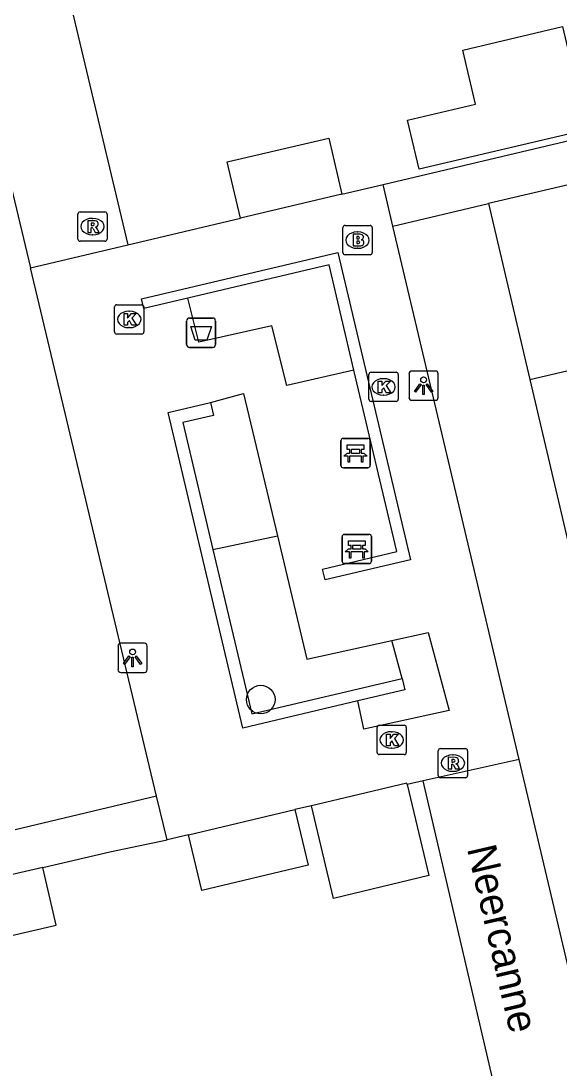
# Model space of a CAD drawing. Extents: x 158038 to 159242, y 380133 to 381214.
# Drawn here: x 158951.49 to 158969.87, y 380909.34 to 380945.12 of the extents above; entities that cross this region are included whole.
import ezdxf

# ---------------------------------------------------------------- set-up
doc = ezdxf.new("R2010")
doc.units = 0
for name, color, linetype in [('IMGEO_Afvalbak', 7, 'Continuous'), ('IMGEO_Bank', 7, 'Continuous'), ('IMGEO_Boom', 7, 'Continuous'), ('IMGEO_Brandkraan', 7, 'Continuous'), ('IMGEO_Groenvoorziening', 7, 'Continuous'), ('IMGEO_Kolk', 7, 'Continuous'), ('IMGEO_Lichtpunt', 7, 'Continuous'), ('IMGEO_Muur', 7, 'Continuous'), ('IMGEO_Openbare_ruimte_label', 7, 'Continuous'), ('IMGEO_Pand', 7, 'Continuous'), ('IMGEO_Rioolput', 7, 'Continuous'), ('IMGEO_Voetpad_open', 7, 'Continuous')]:
    doc.layers.add(name, color=color, linetype=linetype)

msp = doc.modelspace()

# ---------------------------------------------------------------- linework, layer by layer
at = {"layer": 'IMGEO_Afvalbak'}
for p, q in [((158957.145, 380934.069), (158957.145, 380934.869)), ((158957.145, 380934.869), (158957.145, 380934.069)), ((158957.245, 380934.969), (158958.035, 380934.969)), ((158958.035, 380934.969), (158957.245, 380934.969)), ((158958.135, 380934.869), (158958.135, 380934.069)), ((158958.135, 380934.069), (158958.135, 380934.869)), ((158958.035, 380933.969), (158957.245, 380933.969)), ((158957.245, 380933.969), (158958.035, 380933.969))]:
    msp.add_line(p, q, dxfattribs=at)
msp.add_lwpolyline([(158957.288, 380934.683), (158957.992, 380934.683), (158957.843, 380934.213), (158957.437, 380934.213), (158957.288, 380934.683)], dxfattribs=at)
for centre, start, end in [((158957.245, 380934.869), 90, 180), ((158957.245, 380934.869), 90, 180), ((158958.035, 380934.869), 0, 90), ((158958.035, 380934.869), 360, 90), ((158957.245, 380934.069), 180, 270), ((158957.245, 380934.069), 180, 270), ((158958.035, 380934.069), 270, 0), ((158958.035, 380934.069), 270, 0)]:
    msp.add_arc(centre, 0.1, start, end, dxfattribs=at)
at = {"layer": 'IMGEO_Bank'}
for p, q in [((158962.492, 380930.857), (158963.333, 380930.857)), ((158963.333, 380930.857), (158962.492, 380930.857)), ((158962.417, 380929.932), (158962.417, 380930.773)), ((158962.417, 380930.773), (158962.417, 380929.932)), ((158962.726, 380930.363), (158962.726, 380930.469)), ((158962.77, 380930.469), (158962.77, 380930.363)), ((158963.058, 380930.475), (158962.776, 380930.475)), ((158963.064, 380930.363), (158963.064, 380930.469)), ((158963.108, 380930.469), (158963.108, 380930.363)), ((158963.417, 380930.782), (158963.417, 380929.941)), ((158963.417, 380929.941), (158963.417, 380930.782)), ((158963.114, 380930.255), (158962.721, 380930.255)), ((158962.776, 380930.357), (158963.058, 380930.357)), ((158963.342, 380929.857), (158962.501, 380929.857)), ((158962.501, 380929.857), (158963.342, 380929.857)), ((158962.461, 380926.654), (158962.461, 380927.495)), ((158962.461, 380927.495), (158962.461, 380926.654)), ((158962.536, 380927.579), (158963.377, 380927.579)), ((158963.377, 380927.579), (158962.536, 380927.579)), ((158963.461, 380927.504), (158963.461, 380926.663)), ((158963.461, 380926.663), (158963.461, 380927.504)), ((158963.158, 380926.977), (158962.765, 380926.977)), ((158962.77, 380927.085), (158962.77, 380927.191)), ((158962.814, 380927.191), (158962.814, 380927.085)), ((158963.102, 380927.197), (158962.82, 380927.197)), ((158962.82, 380927.079), (158963.102, 380927.079)), ((158963.108, 380927.085), (158963.108, 380927.191)), ((158963.152, 380927.191), (158963.152, 380927.085)), ((158963.386, 380926.579), (158962.545, 380926.579)), ((158962.545, 380926.579), (158963.386, 380926.579))]:
    msp.add_line(p, q, dxfattribs=at)
for points in [[(158962.72, 380930.475), (158962.634, 380930.475), (158962.634, 380930.636), (158963.197, 380930.636), (158963.197, 380930.475), (158963.114, 380930.475)], [(158962.664, 380930.255), (158962.522, 380930.255), (158962.634, 380930.357), (158962.72, 380930.357)], [(158962.714, 380930.248), (158962.714, 380930.041), (158962.671, 380930.041), (158962.671, 380930.248)], [(158963.114, 380930.357), (158963.197, 380930.357), (158963.309, 380930.255), (158963.17, 380930.255)], [(158963.164, 380930.248), (158963.164, 380930.041), (158963.12, 380930.041), (158963.12, 380930.248)], [(158962.764, 380927.197), (158962.678, 380927.197), (158962.678, 380927.358), (158963.241, 380927.358), (158963.241, 380927.197), (158963.158, 380927.197)], [(158962.708, 380926.977), (158962.566, 380926.977), (158962.678, 380927.079), (158962.764, 380927.079)], [(158962.758, 380926.97), (158962.758, 380926.763), (158962.715, 380926.763), (158962.715, 380926.97)], [(158963.158, 380927.079), (158963.241, 380927.079), (158963.353, 380926.977), (158963.214, 380926.977)], [(158963.208, 380926.97), (158963.208, 380926.763), (158963.164, 380926.763), (158963.164, 380926.97)]]:
    msp.add_lwpolyline(points, dxfattribs=at)
for centre, radius, start, end in [((158962.495, 380930.779), 0.0779, 92.4484, 184.2845), ((158962.495, 380930.779), 0.0779, 92.4484, 184.2845), ((158963.339, 380930.779), 0.0779, 2.4484, 94.2845), ((158963.339, 380930.779), 0.0779, 2.4484, 94.2845), ((158962.719, 380930.468), 0.00671, 2.8957, 87.1043), ((158962.776, 380930.468), 0.00671, 92.8957, 177.1043), ((158963.058, 380930.468), 0.00671, 2.8957, 87.1043), ((158963.115, 380930.468), 0.00671, 92.8957, 177.1043), ((158962.664, 380930.248), 0.00671, 2.8957, 87.1043), ((158962.721, 380930.248), 0.00671, 92.8957, 177.1043), ((158962.719, 380930.364), 0.00671, 272.8957, 357.1043), ((158962.776, 380930.364), 0.00671, 182.8957, 267.1043), ((158963.058, 380930.364), 0.00671, 272.8957, 357.1043), ((158963.115, 380930.364), 0.00671, 182.8957, 267.1043), ((158963.113, 380930.248), 0.00671, 2.8957, 87.1043), ((158963.17, 380930.248), 0.00671, 92.8957, 177.1043), ((158962.495, 380929.935), 0.0779, 182.4484, 274.2845), ((158962.495, 380929.935), 0.0779, 182.4484, 274.2845), ((158963.339, 380929.935), 0.0779, 272.4484, 4.2845), ((158963.339, 380929.935), 0.0779, 272.4484, 4.2845), ((158962.539, 380927.501), 0.0779, 92.4484, 184.2845), ((158962.539, 380927.501), 0.0779, 92.4484, 184.2845), ((158963.383, 380927.501), 0.0779, 2.4484, 94.2845), ((158963.383, 380927.501), 0.0779, 2.4484, 94.2845), ((158962.708, 380926.97), 0.00671, 2.8957, 87.1043), ((158962.765, 380926.97), 0.00671, 92.8957, 177.1043), ((158962.763, 380927.19), 0.00671, 2.8957, 87.1043), ((158962.763, 380927.086), 0.00671, 272.8957, 357.1043), ((158962.82, 380927.19), 0.00671, 92.8957, 177.1043), ((158962.82, 380927.086), 0.00671, 182.8957, 267.1043), ((158963.102, 380927.19), 0.00671, 2.8957, 87.1043), ((158963.102, 380927.086), 0.00671, 272.8957, 357.1043), ((158963.159, 380927.19), 0.00671, 92.8957, 177.1043), ((158963.159, 380927.086), 0.00671, 182.8957, 267.1043), ((158963.157, 380926.97), 0.00671, 2.8957, 87.1043), ((158963.214, 380926.97), 0.00671, 92.8957, 177.1043), ((158962.539, 380926.657), 0.0779, 182.4484, 274.2845), ((158962.539, 380926.657), 0.0779, 182.4484, 274.2845), ((158963.383, 380926.657), 0.0779, 272.4484, 4.2845), ((158963.383, 380926.657), 0.0779, 272.4484, 4.2845)]:
    msp.add_arc(centre, radius, start, end, dxfattribs=at)
at = {"layer": 'IMGEO_Boom'}
msp.add_circle((158959.679, 380921.935), 0.489, dxfattribs=at)
at = {"layer": 'IMGEO_Brandkraan'}
for p, q in [((158962.486, 380937.207), (158962.486, 380938.059)), ((158962.561, 380938.133), (158963.413, 380938.133)), ((158963.487, 380938.059), (158963.487, 380937.207)), ((158962.974, 380937.913), (158962.999, 380937.913)), ((158962.997, 380937.353), (158962.972, 380937.353)), ((158963.413, 380937.133), (158962.561, 380937.133))]:
    msp.add_line(p, q, dxfattribs=at)
for points in [[(158962.486, 380937.207), (158962.486, 380938.059)], [(158962.561, 380938.133), (158963.413, 380938.133)], [(158963.487, 380938.059), (158963.487, 380937.207)], [(158962.834, 380937.833), (158962.834, 380937.433), (158963.047, 380937.433)], [(158963.065, 380937.833), (158962.834, 380937.833)], [(158963.013, 380937.752), (158962.959, 380937.752), (158962.959, 380937.676)], [(158962.959, 380937.676), (158963.012, 380937.676)], [(158963.021, 380937.6), (158962.959, 380937.6), (158962.959, 380937.519)], [(158962.959, 380937.519), (158963.021, 380937.519)], [(158963.413, 380937.133), (158962.561, 380937.133)]]:
    msp.add_lwpolyline(points, dxfattribs=at)
for centre, radius, start, end in [((158962.563, 380938.057), 0.0765, 91.552, 178.448), ((158962.563, 380938.057), 0.0765, 91.552, 178.448), ((158963.411, 380938.057), 0.0765, 1.552, 88.448), ((158963.411, 380938.057), 0.0765, 1.552, 88.448), ((158963.014, 380937.714), 0.0379, 267.8285, 90.9355), ((158963.069, 380937.688), 0.145, 59.4692, 91.5367), ((158963.094, 380937.735), 0.0922, 285.5137, 58.1501), ((158963.099, 380937.543), 0.105, 301.3115, 78.989), ((158963.022, 380937.559), 0.0404, 269.8759, 90.5077), ((158963.053, 380937.684), 0.251, 268.6676, 293.5347), ((158962.563, 380937.209), 0.0765, 181.552, 268.448), ((158962.563, 380937.209), 0.0765, 181.552, 268.448), ((158963.411, 380937.209), 0.0765, 271.552, 358.448), ((158963.411, 380937.209), 0.0765, 271.552, 358.448)]:
    msp.add_arc(centre, radius, start, end, dxfattribs=at)
for centre, major_axis, ratio, start_param, end_param in [((158962.973, 380937.633), (-0.387, 0.002), 0.722429, 4.712389, 7.853982), ((158962.998, 380937.633), (-0.39, 0.002), 0.717154, 1.570796, 4.712389)]:
    msp.add_ellipse(centre, major_axis=major_axis, ratio=ratio, start_param=start_param, end_param=end_param, dxfattribs=at)
at = {"layer": 'IMGEO_Groenvoorziening'}
for points in [[(158958.048, 380927.06), (158960.251, 380927.525)], [(158964.513, 380922.659), (158964.158, 380923.957)]]:
    msp.add_lwpolyline(points, dxfattribs=at)
at = {"layer": 'IMGEO_Kolk'}
for p, q in [((158954.688, 380934.496), (158954.688, 380935.348)), ((158954.763, 380935.422), (158955.615, 380935.422)), ((158955.176, 380935.202), (158955.201, 380935.202)), ((158955.689, 380935.348), (158955.689, 380934.496)), ((158955.615, 380934.422), (158954.763, 380934.422)), ((158955.199, 380934.642), (158955.174, 380934.642)), ((158963.374, 380932.193), (158963.374, 380933.045)), ((158963.449, 380933.119), (158964.301, 380933.119)), ((158964.375, 380933.045), (158964.375, 380932.193)), ((158963.862, 380932.899), (158963.887, 380932.899)), ((158963.885, 380932.339), (158963.86, 380932.339)), ((158964.301, 380932.119), (158963.449, 380932.119)), ((158963.651, 380920.13), (158963.651, 380920.982)), ((158963.726, 380921.056), (158964.578, 380921.056)), ((158964.139, 380920.836), (158964.164, 380920.836)), ((158964.652, 380920.982), (158964.652, 380920.13)), ((158964.162, 380920.276), (158964.137, 380920.276)), ((158964.578, 380920.056), (158963.726, 380920.056))]:
    msp.add_line(p, q, dxfattribs=at)
for points in [[(158954.688, 380934.496), (158954.688, 380935.348)], [(158954.763, 380935.422), (158955.615, 380935.422)], [(158955.009, 380935.122), (158955.132, 380935.122), (158955.132, 380934.971), (158955.262, 380935.122), (158955.426, 380935.122), (158955.28, 380934.971), (158955.433, 380934.722), (158955.281, 380934.722), (158955.196, 380934.886), (158955.132, 380934.819), (158955.132, 380934.722), (158955.009, 380934.722), (158955.009, 380935.122)], [(158955.689, 380935.348), (158955.689, 380934.496)], [(158955.615, 380934.422), (158954.763, 380934.422)], [(158963.374, 380932.193), (158963.374, 380933.045)], [(158963.449, 380933.119), (158964.301, 380933.119)], [(158964.375, 380933.045), (158964.375, 380932.193)], [(158963.695, 380932.819), (158963.818, 380932.819), (158963.818, 380932.668), (158963.948, 380932.819), (158964.112, 380932.819), (158963.966, 380932.668), (158964.119, 380932.419), (158963.967, 380932.419), (158963.882, 380932.583), (158963.818, 380932.516), (158963.818, 380932.419), (158963.695, 380932.419), (158963.695, 380932.819)], [(158964.301, 380932.119), (158963.449, 380932.119)], [(158963.651, 380920.13), (158963.651, 380920.982)], [(158963.726, 380921.056), (158964.578, 380921.056)], [(158964.652, 380920.982), (158964.652, 380920.13)], [(158963.972, 380920.756), (158964.095, 380920.756), (158964.095, 380920.605), (158964.225, 380920.756), (158964.389, 380920.756), (158964.243, 380920.605), (158964.396, 380920.356), (158964.244, 380920.356), (158964.159, 380920.52), (158964.095, 380920.453), (158964.095, 380920.356), (158963.972, 380920.356), (158963.972, 380920.756)], [(158964.578, 380920.056), (158963.726, 380920.056)]]:
    msp.add_lwpolyline(points, dxfattribs=at)
for centre, start, end in [((158954.765, 380935.346), 91.552, 178.448), ((158954.765, 380935.346), 91.552, 178.448), ((158955.613, 380935.346), 1.552, 88.448), ((158955.613, 380935.346), 1.552, 88.448), ((158954.765, 380934.498), 181.552, 268.448), ((158954.765, 380934.498), 181.552, 268.448), ((158955.613, 380934.498), 271.552, 358.448), ((158955.613, 380934.498), 271.552, 358.448), ((158963.451, 380933.043), 91.552, 178.448), ((158963.451, 380933.043), 91.552, 178.448), ((158964.299, 380933.043), 1.552, 88.448), ((158964.299, 380933.043), 1.552, 88.448), ((158963.451, 380932.195), 181.552, 268.448), ((158963.451, 380932.195), 181.552, 268.448), ((158964.299, 380932.195), 271.552, 358.448), ((158964.299, 380932.195), 271.552, 358.448), ((158963.728, 380920.98), 91.552, 178.448), ((158963.728, 380920.98), 91.552, 178.448), ((158964.576, 380920.98), 1.552, 88.448), ((158964.576, 380920.98), 1.552, 88.448), ((158963.728, 380920.132), 181.552, 268.448), ((158963.728, 380920.132), 181.552, 268.448), ((158964.576, 380920.132), 271.552, 358.448), ((158964.576, 380920.132), 271.552, 358.448)]:
    msp.add_arc(centre, 0.0765, start, end, dxfattribs=at)
for centre, major_axis, ratio, start_param, end_param in [((158955.175, 380934.922), (-0.387, 0.002), 0.722429, 4.712389, 7.853982), ((158955.2, 380934.922), (-0.39, 0.002), 0.717154, 1.570796, 4.712389), ((158963.861, 380932.619), (-0.387, 0.002), 0.722429, 4.712389, 7.853982), ((158963.886, 380932.619), (-0.39, 0.002), 0.717154, 1.570796, 4.712389), ((158964.138, 380920.556), (-0.387, 0.002), 0.722429, 4.712389, 7.853982), ((158964.163, 380920.556), (-0.39, 0.002), 0.717154, 1.570796, 4.712389)]:
    msp.add_ellipse(centre, major_axis=major_axis, ratio=ratio, start_param=start_param, end_param=end_param, dxfattribs=at)
at = {"layer": 'IMGEO_Lichtpunt'}
for p, q in [((158964.744, 380933.063), (158964.744, 380932.256)), ((158964.744, 380933.063), (158964.744, 380932.256)), ((158965.646, 380933.158), (158964.838, 380933.158)), ((158965.646, 380933.158), (158964.838, 380933.158)), ((158965.74, 380932.256), (158965.74, 380933.063)), ((158965.74, 380932.256), (158965.74, 380933.063)), ((158964.838, 380932.162), (158965.646, 380932.162)), ((158964.838, 380932.162), (158965.646, 380932.162)), ((158954.803, 380923.764), (158954.803, 380922.957)), ((158954.803, 380923.764), (158954.803, 380922.957)), ((158955.705, 380923.859), (158954.897, 380923.859)), ((158955.705, 380923.859), (158954.897, 380923.859)), ((158955.799, 380922.957), (158955.799, 380923.764)), ((158955.799, 380922.957), (158955.799, 380923.764)), ((158954.897, 380922.863), (158955.705, 380922.863)), ((158954.897, 380922.863), (158955.705, 380922.863))]:
    msp.add_line(p, q, dxfattribs=at)
for points in [[(158965.118, 380932.727), (158965.157, 380932.699), (158964.969, 380932.437), (158964.931, 380932.464), (158965.118, 380932.727)], [(158965.22, 380932.679), (158965.267, 380932.679), (158965.267, 380932.357), (158965.22, 380932.357), (158965.22, 380932.679)], [(158965.33, 380932.699), (158965.368, 380932.726), (158965.555, 380932.464), (158965.516, 380932.436), (158965.33, 380932.699)], [(158955.177, 380923.428), (158955.216, 380923.4), (158955.028, 380923.138), (158954.99, 380923.165), (158955.177, 380923.428)], [(158955.279, 380923.38), (158955.326, 380923.38), (158955.326, 380923.058), (158955.279, 380923.058), (158955.279, 380923.38)], [(158955.389, 380923.4), (158955.427, 380923.427), (158955.614, 380923.165), (158955.575, 380923.137), (158955.389, 380923.4)]]:
    msp.add_lwpolyline(points, dxfattribs=at)
for centre in [(158965.243, 380932.861), (158955.302, 380923.562)]:
    msp.add_circle(centre, 0.0994, dxfattribs=at)
for centre, start, end in [((158964.838, 380933.063), 90, 180), ((158964.838, 380933.063), 90, 180), ((158965.646, 380933.063), 0, 90), ((158965.646, 380933.063), 0, 90), ((158964.838, 380932.256), 180, 270), ((158964.838, 380932.256), 180, 270), ((158965.646, 380932.256), 270, 0), ((158965.646, 380932.256), 270, 360), ((158954.897, 380923.764), 90, 180), ((158954.897, 380923.764), 90, 180), ((158955.705, 380923.764), 0, 90), ((158955.705, 380923.764), 0, 90), ((158954.897, 380922.957), 180, 270), ((158954.897, 380922.957), 180, 270), ((158955.705, 380922.957), 270, 0), ((158955.705, 380922.957), 270, 360)]:
    msp.add_arc(centre, 0.0946, start, end, dxfattribs=at)
at = {"layer": 'IMGEO_Muur'}
for points in [[(158957.191, 380935.654), (158955.684, 380935.298), (158955.606, 380935.628), (158962.307, 380937.212), (158964.79, 380926.711), (158961.876, 380926.022), (158961.788, 380926.391), (158964.329, 380926.992), (158962.863, 380933.194)], [(158962.863, 380933.194), (158962.012, 380936.794), (158957.191, 380935.654)], [(158962.991, 380921.887), (158959.067, 380920.96), (158956.516, 380931.748), (158957.963, 380932.09)], [(158957.963, 380932.09), (158958.069, 380931.644), (158957.023, 380931.397), (158958.048, 380927.06)], [(158958.048, 380927.06), (158959.376, 380921.445), (158964.513, 380922.659)], [(158964.513, 380922.659), (158964.606, 380922.269), (158962.991, 380921.887)]]:
    msp.add_lwpolyline(points, dxfattribs=at)
at = {"layer": 'IMGEO_Pand'}
for points in [[(158970.82, 380941.405), (158965.087, 380940.061), (158964.69, 380941.733), (158967.016, 380942.279), (158966.583, 380944.128), (158969.993, 380944.928), (158970.82, 380941.405)], [(158958.99, 380938.387), (158958.537, 380940.304), (158962.001, 380941.122), (158962.453, 380939.204)], [(158976.194, 380940.934), (158972.33, 380940.028), (158967.459, 380938.885)], [(158962.453, 380939.204), (158958.99, 380938.387)], [(158967.459, 380938.885), (158968.87, 380932.87)], [(158968.87, 380932.87), (158979.182, 380935.288)], [(158968.87, 380932.87), (158970.246, 380927.002)], [(158964.681, 380919.033), (158964.669, 380919.083), (158961.414, 380918.305)], [(158964.681, 380919.033), (158965.425, 380915.919), (158962.17, 380915.141), (158961.414, 380918.305)], [(158960.847, 380918.183), (158961.302, 380916.279), (158957.664, 380915.41), (158957.209, 380917.314)], [(158957.209, 380917.314), (158960.847, 380918.183)], [(158952.232, 380916.195), (158948.926, 380915.431)], [(158949.387, 380913.465), (158952.686, 380914.227), (158952.232, 380916.195)]]:
    msp.add_lwpolyline(points, dxfattribs=at)
at = {"layer": 'IMGEO_Rioolput'}
for p, q in [((158953.43, 380937.67), (158953.43, 380938.522)), ((158953.505, 380938.596), (158954.357, 380938.596)), ((158953.918, 380938.376), (158953.943, 380938.376)), ((158954.431, 380938.522), (158954.431, 380937.67)), ((158953.941, 380937.816), (158953.916, 380937.816)), ((158954.357, 380937.596), (158953.505, 380937.596)), ((158965.744, 380919.336), (158965.744, 380920.188)), ((158965.819, 380920.262), (158966.671, 380920.262)), ((158966.745, 380920.188), (158966.745, 380919.336)), ((158966.232, 380920.042), (158966.257, 380920.042)), ((158966.255, 380919.482), (158966.23, 380919.482)), ((158966.671, 380919.262), (158965.819, 380919.262))]:
    msp.add_line(p, q, dxfattribs=at)
for points in [[(158953.43, 380937.67), (158953.43, 380938.522)], [(158953.505, 380938.596), (158954.357, 380938.596)], [(158954.431, 380938.522), (158954.431, 380937.67)], [(158954.019, 380938.294), (158953.767, 380938.296), (158953.767, 380937.896)], [(158953.767, 380937.896), (158953.891, 380937.896), (158953.891, 380938.058), (158953.902, 380938.058)], [(158953.945, 380938.215), (158953.891, 380938.215), (158953.891, 380938.134)], [(158953.891, 380938.134), (158953.943, 380938.134)], [(158953.949, 380938.029), (158954.02, 380937.896), (158954.16, 380937.896), (158954.095, 380938.022)], [(158954.357, 380937.596), (158953.505, 380937.596)], [(158965.744, 380919.336), (158965.744, 380920.188)], [(158965.819, 380920.262), (158966.671, 380920.262)], [(158966.745, 380920.188), (158966.745, 380919.336)], [(158966.333, 380919.96), (158966.081, 380919.962), (158966.081, 380919.562)], [(158966.081, 380919.562), (158966.205, 380919.562), (158966.205, 380919.724), (158966.216, 380919.724)], [(158966.259, 380919.881), (158966.205, 380919.881), (158966.205, 380919.8)], [(158966.205, 380919.8), (158966.257, 380919.8)], [(158966.263, 380919.695), (158966.334, 380919.562), (158966.474, 380919.562), (158966.409, 380919.688)], [(158966.671, 380919.262), (158965.819, 380919.262)]]:
    msp.add_lwpolyline(points, dxfattribs=at)
for centre, radius, start, end in [((158953.507, 380938.52), 0.0765, 91.552, 178.448), ((158953.507, 380938.52), 0.0765, 91.552, 178.448), ((158954.355, 380938.52), 0.0765, 1.552, 88.448), ((158954.355, 380938.52), 0.0765, 1.552, 88.448), ((158953.901, 380938.005), 0.0533, 26.0293, 88.6989), ((158953.927, 380938.323), 0.19, 274.7715, 282.9687), ((158953.951, 380938.119), 0.0964, 77.0061, 93.1865), ((158953.965, 380938.176), 0.0378, 276.6634, 79.6772), ((158954.018, 380938.184), 0.109, 350.3612, 89.416), ((158954.016, 380938.184), 0.112, 277.5842, 350.9817), ((158954, 380937.969), 0.108, 29.5134, 73.7905), ((158953.507, 380937.672), 0.0765, 181.552, 268.448), ((158953.507, 380937.672), 0.0765, 181.552, 268.448), ((158954.355, 380937.672), 0.0765, 271.552, 358.448), ((158954.355, 380937.672), 0.0765, 271.552, 358.448), ((158965.821, 380920.186), 0.0765, 91.552, 178.448), ((158965.821, 380920.186), 0.0765, 91.552, 178.448), ((158966.669, 380920.186), 0.0765, 1.552, 88.448), ((158966.669, 380920.186), 0.0765, 1.552, 88.448), ((158966.215, 380919.671), 0.0533, 26.0293, 88.6989), ((158966.241, 380919.989), 0.19, 274.7715, 282.9687), ((158966.265, 380919.785), 0.0964, 77.0061, 93.1865), ((158966.279, 380919.842), 0.0378, 276.6634, 79.6772), ((158966.332, 380919.85), 0.109, 350.3612, 89.416), ((158966.33, 380919.85), 0.112, 277.5842, 350.9817), ((158966.314, 380919.635), 0.108, 29.5134, 73.7905), ((158965.821, 380919.338), 0.0765, 181.552, 268.448), ((158965.821, 380919.338), 0.0765, 181.552, 268.448), ((158966.669, 380919.338), 0.0765, 271.552, 358.448), ((158966.669, 380919.338), 0.0765, 271.552, 358.448)]:
    msp.add_arc(centre, radius, start, end, dxfattribs=at)
for centre, major_axis, ratio, start_param, end_param in [((158953.917, 380938.096), (-0.387, 0.002), 0.722429, 4.712389, 7.853982), ((158953.942, 380938.096), (-0.39, 0.002), 0.717154, 1.570796, 4.712389), ((158966.231, 380919.762), (-0.387, 0.002), 0.722429, 4.712389, 7.853982), ((158966.256, 380919.762), (-0.39, 0.002), 0.717154, 1.570796, 4.712389)]:
    msp.add_ellipse(centre, major_axis=major_axis, ratio=ratio, start_param=start_param, end_param=end_param, dxfattribs=at)
at = {"layer": 'IMGEO_Voetpad_open'}
for points in [[(158946.806, 380957.645), (158951.812, 380936.683)], [(158963.858, 380939.539), (158979.932, 380943.339), (159005.954, 380949.49), (159006.29, 380948.088)], [(158953.266, 380945.316), (158955.136, 380937.472)], [(158962.453, 380939.204), (158963.858, 380939.539)], [(158964.195, 380938.113), (158963.858, 380939.539)], [(158964.195, 380938.113), (158967.459, 380938.885)], [(158955.136, 380937.472), (158958.99, 380938.387)], [(158968.505, 380919.881), (158964.195, 380938.113)], [(158951.812, 380936.683), (158955.136, 380937.472)], [(158956.122, 380918.634), (158951.812, 380936.683)], [(158962.863, 380933.194), (158960.574, 380932.667), (158960.061, 380934.703), (158957.567, 380934.142), (158957.191, 380935.654)], [(158957.963, 380932.09), (158959.086, 380932.389), (158960.251, 380927.525)], [(158960.251, 380927.525), (158961.258, 380923.317), (158964.158, 380923.957)], [(158964.158, 380923.957), (158965.393, 380924.23), (158966.116, 380921.557), (158963.203, 380920.924), (158962.991, 380921.887)], [(158968.505, 380919.881), (158965.226, 380919.154)], [(158979.069, 380875.193), (158968.505, 380919.881)], [(158965.226, 380919.154), (158964.681, 380919.033)], [(158971.154, 380893.753), (158965.226, 380919.154)], [(158956.122, 380918.634), (158951.289, 380917.479)], [(158956.477, 380917.146), (158956.122, 380918.634)], [(158961.414, 380918.305), (158960.847, 380918.183)], [(158957.209, 380917.314), (158956.477, 380917.146)], [(158952.232, 380916.195), (158954.529, 380916.726), (158956.477, 380917.146)]]:
    msp.add_lwpolyline(points, dxfattribs=at)

# ---------------------------------------------------------------- texts
at = {"layer": 'IMGEO_Openbare_ruimte_label'}
msp.add_text('Neercanne', height=1, rotation=283.1191, dxfattribs=at).set_placement((158966.719, 380916.846))

doc.saveas('drawing.dxf')
